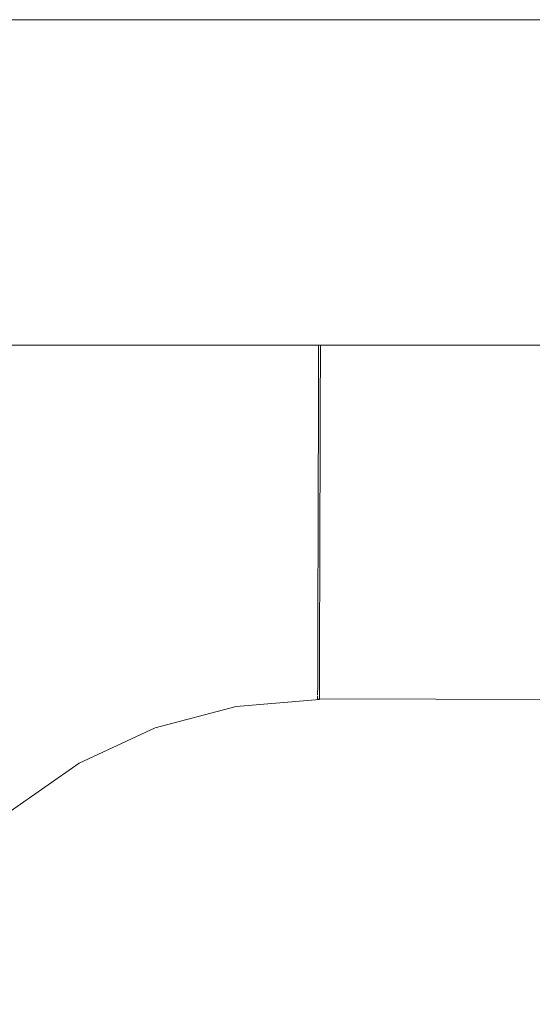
# Model space of a CAD drawing. Header units: millimetres. Extents: x -30280 to 309309, y -17460 to 4378.
# Tile 453 of 656: x 148500 to 148518, y -14493 to -14458. Entities that reach past the tile are written whole.
import ezdxf

# ---------------------------------------------------------------- set-up
doc = ezdxf.new("R2010")
doc.units = ezdxf.units.MM
doc.header["$MEASUREMENT"] = 0
doc.linetypes.add('Wipeout_Contour', pattern=[1000, 0, -1000])
doc.layers.add('P1_PLANTA PRIMERA_4_Nuevo_08_E_Envans secs', color=7, linetype='Continuous')
doc.layers.add('P1_PLANTA PRIMERA_4_Nuevo_09_EI_Mobiliari general', color=7, linetype='Continuous')
doc.layers.add('P1_PLANTA PRIMERA_4_Nuevo_09_EI_Mobiliari general_Pluma_Nº__1', color=7, linetype='Continuous', lineweight=5)

msp = doc.modelspace()

# ---------------------------------------------------------------- wipeouts: each hides what was drawn before it
at = {"color": 254, "linetype": 'Wipeout_Contour', "lineweight": 0, "ltscale": 597523.304814}
msp.add_wipeout([(148903.929, -14469.75), (148903.929, -14458.215), (148453.929, -14458.215), (148453.929, -14469.75)], dxfattribs=at).dxf.layer = 'P1_PLANTA PRIMERA_4_Nuevo_09_EI_Mobiliari general'
at = {"color": 254, "linetype": 'Wipeout_Contour', "lineweight": 0, "ltscale": 596805.250904}
msp.add_wipeout([(148499.886, -14470.969), (148495.111, -14473.185), (148495.68, -14474.175), (148500.275, -14472.043)], dxfattribs=at).dxf.layer = 'P1_PLANTA PRIMERA_4_Nuevo_09_EI_Mobiliari general'
at = {"color": 254, "linetype": 'Wipeout_Contour', "lineweight": 0, "ltscale": 4182736.077908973}
msp.add_wipeout([(148493.395, -14496.363), (148491.819, -14505.297), (148497.826, -14503.696), (148503.486, -14503.223), (148678.929, -14503.678), (148854.372, -14503.196), (148860.032, -14503.696), (148865.582, -14505.147), (148864.463, -14496.363), (148863.694, -14493.495), (148862.438, -14490.805), (148860.733, -14488.374), (148858.631, -14486.277), (148856.196, -14484.578), (148853.503, -14483.328), (148850.633, -14482.566), (148847.674, -14482.315), (148692.121, -14482.728), (148678.929, -14482.764), (148665.738, -14482.801), (148510.184, -14482.293), (148507.225, -14482.566), (148504.355, -14483.328), (148501.662, -14484.578), (148499.227, -14486.277), (148497.125, -14488.374), (148495.42, -14490.805), (148494.164, -14493.495)], dxfattribs=at).dxf.layer = 'P1_PLANTA PRIMERA_4_Nuevo_09_EI_Mobiliari general'

# ---------------------------------------------------------------- next in the draw order: wipeouts: each hides what was drawn before it
at = {"color": 254, "linetype": 'Wipeout_Contour', "lineweight": 0, "ltscale": 447614.803757}
msp.add_wipeout([(148499.551, -14470.042), (148504.479, -14469.75), (148500.651, -14469.75)], dxfattribs=at).dxf.layer = 'P1_PLANTA PRIMERA_4_Nuevo_09_EI_Mobiliari general'

# ---------------------------------------------------------------- next in the draw order: wipeouts: each hides what was drawn before it
at = {"color": 254, "linetype": 'Wipeout_Contour', "lineweight": 0, "ltscale": 746031.197144}
msp.add_wipeout([(148504.479, -14469.75), (148499.886, -14470.969), (148500.275, -14472.043), (148505.17, -14470.743), (148504.998, -14469.75)], dxfattribs=at).dxf.layer = 'P1_PLANTA PRIMERA_4_Nuevo_09_EI_Mobiliari general'

# ---------------------------------------------------------------- next in the draw order: wipeouts: each hides what was drawn before it
at = {"color": 254, "linetype": 'Wipeout_Contour', "lineweight": 0, "ltscale": 596843.597624}
msp.add_wipeout([(148510.156, -14469.75), (148504.998, -14469.75), (148505.17, -14470.743), (148510.154, -14470.32)], dxfattribs=at).dxf.layer = 'P1_PLANTA PRIMERA_4_Nuevo_09_EI_Mobiliari general'
at = {"color": 254, "linetype": 'Wipeout_Contour', "lineweight": 0, "ltscale": 596807.676331}
msp.add_wipeout([(148500.275, -14472.043), (148495.68, -14474.175), (148496.31, -14475.271), (148500.705, -14473.232)], dxfattribs=at).dxf.layer = 'P1_PLANTA PRIMERA_4_Nuevo_09_EI_Mobiliari general'

# ---------------------------------------------------------------- next in the draw order: wipeouts: each hides what was drawn before it
at = {"color": 254, "linetype": 'Wipeout_Contour', "lineweight": 0, "ltscale": 596825.501781}
msp.add_wipeout([(148505.17, -14470.743), (148500.275, -14472.043), (148500.705, -14473.232), (148505.387, -14471.989)], dxfattribs=at).dxf.layer = 'P1_PLANTA PRIMERA_4_Nuevo_09_EI_Mobiliari general'

# ---------------------------------------------------------------- next in the draw order: wipeouts: each hides what was drawn before it
at = {"color": 254, "linetype": 'Wipeout_Contour', "lineweight": 0, "ltscale": 596844.407792}
msp.add_wipeout([(148505.17, -14470.743), (148505.387, -14471.989), (148510.151, -14471.584), (148510.154, -14470.32)], dxfattribs=at).dxf.layer = 'P1_PLANTA PRIMERA_4_Nuevo_09_EI_Mobiliari general'
at = {"color": 254, "linetype": 'Wipeout_Contour', "lineweight": 0, "ltscale": 596810.309119}
msp.add_wipeout([(148500.705, -14473.232), (148496.31, -14475.271), (148496.982, -14476.438), (148501.163, -14474.498)], dxfattribs=at).dxf.layer = 'P1_PLANTA PRIMERA_4_Nuevo_09_EI_Mobiliari general'

# ---------------------------------------------------------------- next in the draw order: wipeouts: each hides what was drawn before it
at = {"color": 254, "linetype": 'Wipeout_Contour', "lineweight": 0, "ltscale": 447975.722783}
msp.add_wipeout([(148510.156, -14469.75), (148678.929, -14470.764), (148678.929, -14469.75)], dxfattribs=at).dxf.layer = 'P1_PLANTA PRIMERA_4_Nuevo_09_EI_Mobiliari general'
at = {"color": 254, "linetype": 'Wipeout_Contour', "lineweight": 0, "ltscale": 596827.313627}
msp.add_wipeout([(148505.387, -14471.989), (148500.705, -14473.232), (148501.163, -14474.498), (148505.617, -14473.316)], dxfattribs=at).dxf.layer = 'P1_PLANTA PRIMERA_4_Nuevo_09_EI_Mobiliari general'

# ---------------------------------------------------------------- next in the draw order: wipeouts: each hides what was drawn before it
at = {"color": 254, "linetype": 'Wipeout_Contour', "lineweight": 0, "ltscale": 596845.41916}
msp.add_wipeout([(148510.214, -14471.579), (148505.387, -14471.989), (148505.617, -14473.316), (148510.147, -14472.931)], dxfattribs=at).dxf.layer = 'P1_PLANTA PRIMERA_4_Nuevo_09_EI_Mobiliari general'
at = {"color": 254, "linetype": 'Wipeout_Contour', "lineweight": 0, "ltscale": 596813.06929}
msp.add_wipeout([(148501.163, -14474.498), (148496.982, -14476.438), (148497.674, -14477.643), (148501.635, -14475.805)], dxfattribs=at).dxf.layer = 'P1_PLANTA PRIMERA_4_Nuevo_09_EI_Mobiliari general'

# ---------------------------------------------------------------- next in the draw order: wipeouts: each hides what was drawn before it
at = {"color": 254, "linetype": 'Wipeout_Contour', "lineweight": 0, "ltscale": 597190.115649}
msp.add_wipeout([(148510.151, -14471.557), (148678.929, -14472.028), (148678.929, -14470.764), (148510.155, -14470.293)], dxfattribs=at).dxf.layer = 'P1_PLANTA PRIMERA_4_Nuevo_09_EI_Mobiliari general'
at = {"color": 254, "linetype": 'Wipeout_Contour', "lineweight": 0, "ltscale": 596829.213536}
msp.add_wipeout([(148505.617, -14473.316), (148501.163, -14474.498), (148501.635, -14475.805), (148505.855, -14474.684)], dxfattribs=at).dxf.layer = 'P1_PLANTA PRIMERA_4_Nuevo_09_EI_Mobiliari general'

# ---------------------------------------------------------------- next in the draw order: wipeouts: each hides what was drawn before it
at = {"color": 254, "linetype": 'Wipeout_Contour', "lineweight": 0, "ltscale": 596846.44958}
msp.add_wipeout([(148510.21, -14472.926), (148505.617, -14473.316), (148505.855, -14474.684), (148510.206, -14474.315)], dxfattribs=at).dxf.layer = 'P1_PLANTA PRIMERA_4_Nuevo_09_EI_Mobiliari general'
at = {"color": 254, "linetype": 'Wipeout_Contour', "lineweight": 0, "ltscale": 596815.873042}
msp.add_wipeout([(148501.635, -14475.805), (148497.674, -14477.643), (148498.367, -14478.847), (148502.107, -14477.111)], dxfattribs=at).dxf.layer = 'P1_PLANTA PRIMERA_4_Nuevo_09_EI_Mobiliari general'

# ---------------------------------------------------------------- next in the draw order: wipeouts: each hides what was drawn before it
at = {"color": 254, "linetype": 'Wipeout_Contour', "lineweight": 0, "ltscale": 597190.676705}
msp.add_wipeout([(148510.151, -14471.557), (148510.21, -14472.904), (148678.929, -14473.375), (148678.929, -14472.028)], dxfattribs=at).dxf.layer = 'P1_PLANTA PRIMERA_4_Nuevo_09_EI_Mobiliari general'
at = {"color": 254, "linetype": 'Wipeout_Contour', "lineweight": 0, "ltscale": 596831.14388}
msp.add_wipeout([(148505.855, -14474.684), (148501.635, -14475.805), (148502.107, -14477.111), (148506.093, -14476.053)], dxfattribs=at).dxf.layer = 'P1_PLANTA PRIMERA_4_Nuevo_09_EI_Mobiliari general'

# ---------------------------------------------------------------- next in the draw order: wipeouts: each hides what was drawn before it
at = {"color": 254, "linetype": 'Wipeout_Contour', "lineweight": 0, "ltscale": 596847.447639}
msp.add_wipeout([(148510.206, -14474.315), (148505.855, -14474.684), (148506.093, -14476.053), (148510.202, -14475.704)], dxfattribs=at).dxf.layer = 'P1_PLANTA PRIMERA_4_Nuevo_09_EI_Mobiliari general'
at = {"color": 254, "linetype": 'Wipeout_Contour', "lineweight": 0, "ltscale": 596818.635312}
msp.add_wipeout([(148502.107, -14477.111), (148498.367, -14478.847), (148499.038, -14480.015), (148502.565, -14478.378)], dxfattribs=at).dxf.layer = 'P1_PLANTA PRIMERA_4_Nuevo_09_EI_Mobiliari general'

# ---------------------------------------------------------------- next in the draw order: wipeouts: each hides what was drawn before it
at = {"color": 254, "linetype": 'Wipeout_Contour', "lineweight": 0, "ltscale": 895760.421229}
msp.add_wipeout([(148510.147, -14472.931), (148510.206, -14474.293), (148665.715, -14474.728), (148665.711, -14473.412), (148678.93, -14473.375), (148510.147, -14472.904)], dxfattribs=at).dxf.layer = 'P1_PLANTA PRIMERA_4_Nuevo_09_EI_Mobiliari general'
at = {"color": 254, "linetype": 'Wipeout_Contour', "lineweight": 0, "ltscale": 596833.046167}
msp.add_wipeout([(148506.093, -14476.053), (148502.107, -14477.111), (148502.565, -14478.378), (148506.324, -14477.38)], dxfattribs=at).dxf.layer = 'P1_PLANTA PRIMERA_4_Nuevo_09_EI_Mobiliari general'
at = {"color": 254, "linetype": 'Wipeout_Contour', "lineweight": 0, "ltscale": 596809.014832}
msp.add_wipeout([(148499.038, -14480.015), (148495.849, -14482.24), (148496.66, -14483.209), (148499.668, -14481.11)], dxfattribs=at).dxf.layer = 'P1_PLANTA PRIMERA_4_Nuevo_09_EI_Mobiliari general'

# ---------------------------------------------------------------- next in the draw order: wipeouts: each hides what was drawn before it
at = {"color": 254, "linetype": 'Wipeout_Contour', "lineweight": 0, "ltscale": 596848.431924}
msp.add_wipeout([(148510.202, -14475.704), (148506.093, -14476.053), (148506.324, -14477.38), (148510.198, -14477.051)], dxfattribs=at).dxf.layer = 'P1_PLANTA PRIMERA_4_Nuevo_09_EI_Mobiliari general'
at = {"color": 254, "linetype": 'Wipeout_Contour', "lineweight": 0, "ltscale": 596821.272358}
msp.add_wipeout([(148502.565, -14478.378), (148499.038, -14480.015), (148499.668, -14481.11), (148502.995, -14479.566)], dxfattribs=at).dxf.layer = 'P1_PLANTA PRIMERA_4_Nuevo_09_EI_Mobiliari general'

# ---------------------------------------------------------------- next in the draw order: wipeouts: each hides what was drawn before it
at = {"color": 254, "linetype": 'Wipeout_Contour', "lineweight": 0, "ltscale": 746547.002532}
msp.add_wipeout([(148510.206, -14474.293), (148510.202, -14475.682), (148665.719, -14476.117), (148665.715, -14474.801), (148678.93, -14474.764)], dxfattribs=at).dxf.layer = 'P1_PLANTA PRIMERA_4_Nuevo_09_EI_Mobiliari general'
at = {"color": 254, "linetype": 'Wipeout_Contour', "lineweight": 0, "ltscale": 596834.862824}
msp.add_wipeout([(148506.324, -14477.38), (148502.565, -14478.378), (148502.995, -14479.566), (148506.54, -14478.625)], dxfattribs=at).dxf.layer = 'P1_PLANTA PRIMERA_4_Nuevo_09_EI_Mobiliari general'
at = {"color": 254, "linetype": 'Wipeout_Contour', "lineweight": 0, "ltscale": 596812.128492}
msp.add_wipeout([(148499.668, -14481.11), (148496.66, -14483.209), (148497.393, -14484.085), (148500.237, -14482.1)], dxfattribs=at).dxf.layer = 'P1_PLANTA PRIMERA_4_Nuevo_09_EI_Mobiliari general'

# ---------------------------------------------------------------- next in the draw order: wipeouts: each hides what was drawn before it
at = {"color": 254, "linetype": 'Wipeout_Contour', "lineweight": 0, "ltscale": 596849.37279}
msp.add_wipeout([(148510.198, -14477.051), (148506.324, -14477.38), (148506.54, -14478.625), (148510.195, -14478.315)], dxfattribs=at).dxf.layer = 'P1_PLANTA PRIMERA_4_Nuevo_09_EI_Mobiliari general'
at = {"color": 254, "linetype": 'Wipeout_Contour', "lineweight": 0, "ltscale": 596823.704305}
msp.add_wipeout([(148502.995, -14479.566), (148499.668, -14481.11), (148500.237, -14482.1), (148503.384, -14480.641)], dxfattribs=at).dxf.layer = 'P1_PLANTA PRIMERA_4_Nuevo_09_EI_Mobiliari general'
at = {"color": 254, "linetype": 'Wipeout_Contour', "lineweight": 0, "ltscale": 447613.484019}
msp.add_wipeout([(148500.729, -14482.955), (148498.026, -14484.842), (148501.128, -14483.649)], dxfattribs=at).dxf.layer = 'P1_PLANTA PRIMERA_4_Nuevo_09_EI_Mobiliari general'

# ---------------------------------------------------------------- next in the draw order: wipeouts: each hides what was drawn before it
at = {"color": 254, "linetype": 'Wipeout_Contour', "lineweight": 0, "ltscale": 597166.028743}
msp.add_wipeout([(148510.198, -14477.029), (148665.723, -14477.464), (148665.719, -14476.191), (148510.202, -14475.682)], dxfattribs=at).dxf.layer = 'P1_PLANTA PRIMERA_4_Nuevo_09_EI_Mobiliari general'
at = {"color": 254, "linetype": 'Wipeout_Contour', "lineweight": 0, "ltscale": 596836.538939}
msp.add_wipeout([(148506.54, -14478.625), (148502.995, -14479.566), (148503.384, -14480.641), (148506.736, -14479.751)], dxfattribs=at).dxf.layer = 'P1_PLANTA PRIMERA_4_Nuevo_09_EI_Mobiliari general'
at = {"color": 254, "linetype": 'Wipeout_Contour', "lineweight": 0, "ltscale": 447621.525069}
msp.add_wipeout([(148503.719, -14481.568), (148500.729, -14482.955), (148503.991, -14482.32)], dxfattribs=at).dxf.layer = 'P1_PLANTA PRIMERA_4_Nuevo_09_EI_Mobiliari general'
at = {"color": 254, "linetype": 'Wipeout_Contour', "lineweight": 0, "ltscale": 447614.825826}
msp.add_wipeout([(148501.128, -14483.649), (148498.539, -14485.455), (148501.421, -14484.16)], dxfattribs=at).dxf.layer = 'P1_PLANTA PRIMERA_4_Nuevo_09_EI_Mobiliari general'

# ---------------------------------------------------------------- next in the draw order: wipeouts: each hides what was drawn before it
at = {"color": 254, "linetype": 'Wipeout_Contour', "lineweight": 0, "ltscale": 596850.241959}
msp.add_wipeout([(148510.195, -14478.315), (148506.54, -14478.625), (148506.736, -14479.751), (148510.192, -14479.457)], dxfattribs=at).dxf.layer = 'P1_PLANTA PRIMERA_4_Nuevo_09_EI_Mobiliari general'
at = {"color": 254, "linetype": 'Wipeout_Contour', "lineweight": 0, "ltscale": 447630.408359}
msp.add_wipeout([(148506.905, -14480.722), (148503.719, -14481.568), (148507.042, -14481.51)], dxfattribs=at).dxf.layer = 'P1_PLANTA PRIMERA_4_Nuevo_09_EI_Mobiliari general'
at = {"color": 254, "linetype": 'Wipeout_Contour', "lineweight": 0, "ltscale": 447622.556151}
msp.add_wipeout([(148503.991, -14482.32), (148501.128, -14483.649), (148504.191, -14482.874)], dxfattribs=at).dxf.layer = 'P1_PLANTA PRIMERA_4_Nuevo_09_EI_Mobiliari general'
at = {"color": 254, "linetype": 'Wipeout_Contour', "lineweight": 0, "ltscale": 447615.752727}
msp.add_wipeout([(148501.421, -14484.16), (148498.917, -14485.907), (148501.601, -14484.472)], dxfattribs=at).dxf.layer = 'P1_PLANTA PRIMERA_4_Nuevo_09_EI_Mobiliari general'

# ---------------------------------------------------------------- next in the draw order: wipeouts: each hides what was drawn before it
at = {"color": 254, "linetype": 'Wipeout_Contour', "lineweight": 0, "ltscale": 597166.535293}
msp.add_wipeout([(148510.195, -14478.293), (148665.726, -14478.728), (148665.723, -14477.537), (148510.198, -14477.029)], dxfattribs=at).dxf.layer = 'P1_PLANTA PRIMERA_4_Nuevo_09_EI_Mobiliari general'
at = {"color": 254, "linetype": 'Wipeout_Contour', "lineweight": 0, "ltscale": 447639.746112}
msp.add_wipeout([(148510.189, -14480.443), (148506.905, -14480.722), (148510.187, -14481.243)], dxfattribs=at).dxf.layer = 'P1_PLANTA PRIMERA_4_Nuevo_09_EI_Mobiliari general'
at = {"color": 254, "linetype": 'Wipeout_Contour', "lineweight": 0, "ltscale": 447631.091661}
msp.add_wipeout([(148507.042, -14481.51), (148503.991, -14482.32), (148507.143, -14482.091)], dxfattribs=at).dxf.layer = 'P1_PLANTA PRIMERA_4_Nuevo_09_EI_Mobiliari general'
at = {"color": 254, "linetype": 'Wipeout_Contour', "lineweight": 0, "ltscale": 447623.26875}
msp.add_wipeout([(148504.191, -14482.874), (148501.421, -14484.16), (148504.314, -14483.214)], dxfattribs=at).dxf.layer = 'P1_PLANTA PRIMERA_4_Nuevo_09_EI_Mobiliari general'

# ---------------------------------------------------------------- next in the draw order: wipeouts: each hides what was drawn before it
at = {"color": 254, "linetype": 'Wipeout_Contour', "lineweight": 0, "ltscale": 597167.002312}
msp.add_wipeout([(148510.192, -14479.436), (148665.729, -14479.87), (148665.726, -14478.801), (148510.195, -14478.293)], dxfattribs=at).dxf.layer = 'P1_PLANTA PRIMERA_4_Nuevo_09_EI_Mobiliari general'
at = {"color": 254, "linetype": 'Wipeout_Contour', "lineweight": 0, "ltscale": 447640.099847}
msp.add_wipeout([(148510.187, -14481.243), (148507.042, -14481.51), (148510.185, -14481.833)], dxfattribs=at).dxf.layer = 'P1_PLANTA PRIMERA_4_Nuevo_09_EI_Mobiliari general'
at = {"color": 254, "linetype": 'Wipeout_Contour', "lineweight": 0, "ltscale": 447631.560752}
msp.add_wipeout([(148507.143, -14482.091), (148504.191, -14482.874), (148507.204, -14482.446)], dxfattribs=at).dxf.layer = 'P1_PLANTA PRIMERA_4_Nuevo_09_EI_Mobiliari general'

# ---------------------------------------------------------------- next in the draw order: wipeouts: each hides what was drawn before it
at = {"color": 254, "linetype": 'Wipeout_Contour', "lineweight": 0, "ltscale": 447798.937116}
msp.add_wipeout([(148510.187, -14481.221), (148665.734, -14481.656), (148510.189, -14480.422)], dxfattribs=at).dxf.layer = 'P1_PLANTA PRIMERA_4_Nuevo_09_EI_Mobiliari general'
at = {"color": 254, "linetype": 'Wipeout_Contour', "lineweight": 0, "ltscale": 447640.37151}
msp.add_wipeout([(148510.185, -14481.833), (148507.143, -14482.091), (148510.184, -14482.194)], dxfattribs=at).dxf.layer = 'P1_PLANTA PRIMERA_4_Nuevo_09_EI_Mobiliari general'

# ---------------------------------------------------------------- next in the draw order: wipeouts: each hides what was drawn before it
at = {"color": 254, "linetype": 'Wipeout_Contour', "lineweight": 0, "ltscale": 447799.119832}
msp.add_wipeout([(148510.185, -14481.811), (148665.736, -14482.245), (148510.187, -14481.221)], dxfattribs=at).dxf.layer = 'P1_PLANTA PRIMERA_4_Nuevo_09_EI_Mobiliari general'

# ---------------------------------------------------------------- next in the draw order: wipeouts: each hides what was drawn before it
at = {"color": 254, "linetype": 'Wipeout_Contour', "lineweight": 0, "ltscale": 11546169.40718183}
msp.add_wipeout([(147377.62, -12475.052), (147377.62, -14920.051), (147901.155, -14920.052), (147903.854, -14904.977), (147970.958, -14530.194), (147971.595, -14527.856), (147975.525, -14505.564), (147953.929, -14505.564), (147953.929, -14449.995), (147967.565, -14023.885), (148390.293, -14023.885), (148403.857, -14449.995), (148403.929, -14505.564), (148382.333, -14505.564), (148386.263, -14527.856), (148386.9, -14530.194), (148428.929, -14764.931), (148470.958, -14530.194), (148471.595, -14527.856), (148475.525, -14505.564), (148453.929, -14505.564), (148453.929, -14449.995), (148467.565, -14023.885), (148890.293, -14023.885), (148903.857, -14449.995), (148903.929, -14505.564), (148882.333, -14505.564), (148886.263, -14527.856), (148886.9, -14530.194), (148928.929, -14764.931), (148970.958, -14530.194), (148971.595, -14527.856), (148975.525, -14505.564), (148953.929, -14505.564), (148953.929, -14449.995), (148967.565, -14023.885), (149390.293, -14023.885), (149403.857, -14449.995), (149403.929, -14505.564), (149382.333, -14505.564), (149386.263, -14527.856), (149386.9, -14530.194), (149428.929, -14764.931), (149470.958, -14530.194), (149471.595, -14527.856), (149475.525, -14505.564), (149453.929, -14505.564), (149453.929, -14449.995), (149467.565, -14023.885), (149890.293, -14023.885), (149903.857, -14449.995), (149903.929, -14505.564), (149882.333, -14505.564), (149886.263, -14527.856), (149886.9, -14530.194), (149928.929, -14764.931), (149970.958, -14530.194), (149971.595, -14527.856), (149975.525, -14505.564), (149953.929, -14505.564), (149953.929, -14449.995), (149967.565, -14023.885), (150390.293, -14023.885), (150403.857, -14449.995), (150403.929, -14505.564), (150382.333, -14505.564), (150386.263, -14527.856), (150386.9, -14530.194), (150428.929, -14764.931), (150470.958, -14530.194), (150471.595, -14527.856), (150475.525, -14505.564), (150453.929, -14505.564), (150453.929, -14449.995), (150467.565, -14023.885), (150732.62, -14023.885), (150732.62, -12475.052)], dxfattribs=at).dxf.layer = 'P1_PLANTA PRIMERA_4_Nuevo_08_E_Envans secs'

# ---------------------------------------------------------------- next in the draw order: linework, layer by layer
at = {"layer": 'P1_PLANTA PRIMERA_4_Nuevo_09_EI_Mobiliari general_Pluma_Nº__1', "color": 7, "linetype": 'Continuous', "lineweight": 5}
for p, q in [((148903.929, -14458.215), (148453.929, -14458.215)), ((148903.929, -14469.75), (148453.929, -14469.75)), ((148510.156, -14469.75), (148510.155, -14470.293)), ((148510.219, -14469.75), (148510.217, -14470.293)), ((148510.155, -14470.293), (148510.151, -14471.557)), ((148510.217, -14470.293), (148510.214, -14471.557)), ((148510.151, -14471.557), (148510.147, -14472.904)), ((148510.214, -14471.557), (148510.21, -14472.904)), ((148510.147, -14472.904), (148510.143, -14474.293)), ((148510.21, -14472.904), (148510.206, -14474.293)), ((148510.143, -14474.293), (148510.14, -14475.682)), ((148510.206, -14474.293), (148510.202, -14475.682)), ((148510.14, -14475.682), (148510.136, -14477.029)), ((148510.202, -14475.682), (148510.198, -14477.03)), ((148510.136, -14477.029), (148510.132, -14478.293)), ((148510.198, -14477.03), (148510.195, -14478.293)), ((148510.132, -14478.293), (148510.129, -14479.435)), ((148510.195, -14478.293), (148510.192, -14479.435)), ((148510.129, -14479.435), (148510.126, -14480.421)), ((148510.192, -14479.435), (148510.189, -14480.422)), ((148510.126, -14480.421), (148510.124, -14481.221)), ((148510.189, -14480.422), (148510.187, -14481.221)), ((148510.124, -14481.221), (148510.122, -14481.811)), ((148510.187, -14481.221), (148510.185, -14481.811)), ((148510.122, -14481.811), (148510.121, -14482.172)), ((148510.185, -14481.811), (148510.184, -14482.172)), ((148507.225, -14482.566), (148510.184, -14482.315)), ((148510.121, -14482.199), (148510.121, -14482.293)), ((148510.121, -14482.293), (148665.737, -14482.728)), ((148510.184, -14482.172), (148510.184, -14482.315)), ((148504.355, -14483.328), (148507.225, -14482.566)), ((148501.662, -14484.578), (148504.355, -14483.328)), ((148499.227, -14486.277), (148501.662, -14484.578))]:
    msp.add_line(p, q, dxfattribs=at)

doc.saveas('drawing.dxf')
